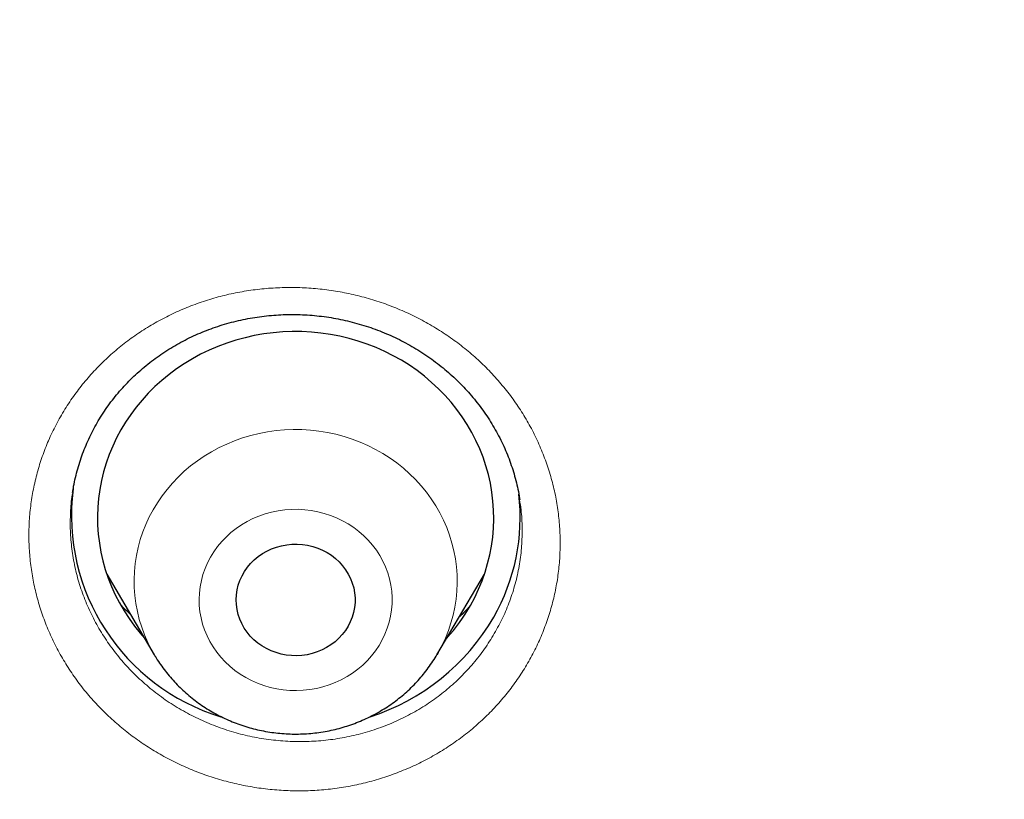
# Model space of a CAD drawing. Header units: millimetres. Extents: x 8 to 436, y 12 to 764.
# Tile 505 of 656: x 195.96 to 203.41, y 724.99 to 730.9. Entities that reach past the tile are written whole.
import ezdxf

# ---------------------------------------------------------------- set-up
doc = ezdxf.new("R2010")
doc.units = ezdxf.units.MM

msp = doc.modelspace()

# ---------------------------------------------------------------- linework, layer by layer
at = {"color": 7, "linetype": 'Continuous', "lineweight": 30}
for p, q in [((196.3588, 727.3173), (196.3583, 727.3147)), ((196.6168, 726.6968), (196.9763, 726.0869)), ((199.1158, 726.0869), (199.4752, 726.6968)), ((196.9773, 726.0852), (196.9763, 726.0869)), ((199.1245, 726.1019), (199.1163, 726.0877))]:
    msp.add_line(p, q, dxfattribs=at)
at = {"color": 7, "linetype": 'Continuous', "lineweight": 30, "flags": 128}
for points in [[(199.3689, 726.4603), (199.4015, 726.5212), (199.431, 726.5834), (199.4572, 726.6469), (199.4801, 726.7115), (199.4997, 726.7771), (199.5159, 726.8435), (199.5286, 726.9106), (199.5379, 726.9781), (199.5437, 727.046), (199.546, 727.1141), (199.5448, 727.1822), (199.5401, 727.2502), (199.5319, 727.3179), (199.5202, 727.3851), (199.5051, 727.4518), (199.4866, 727.5176), (199.4647, 727.5826), (199.4395, 727.6464), (199.4111, 727.7091), (199.3794, 727.7704), (199.3447, 727.8302), (199.3069, 727.8883), (199.2662, 727.9446), (199.2226, 727.9991), (199.1763, 728.0515), (199.1273, 728.1017), (199.0758, 728.1497), (199.0219, 728.1952), (198.9657, 728.2383), (198.9074, 728.2787), (198.8471, 728.3165), (198.7849, 728.3515), (198.721, 728.3836), (198.6554, 728.4127), (198.5885, 728.4389), (198.5203, 728.462), (198.451, 728.482), (198.3808, 728.4988), (198.3097, 728.5124), (198.2381, 728.5227), (198.166, 728.5298), (198.0936, 728.5336), (198.0211, 728.5341), (197.9487, 728.5313), (197.8765, 728.5253), (197.8047, 728.5159), (197.7334, 728.5034), (197.6629, 728.4876), (197.5933, 728.4686), (197.5247, 728.4465), (197.4574, 728.4212), (197.3914, 728.393), (197.327, 728.3618), (197.2642, 728.3277), (197.2033, 728.2908), (197.1443, 728.2512), (197.0875, 728.2089), (197.0328, 728.1642), (196.9806, 728.1169), (196.9308, 728.0674), (196.8836, 728.0157), (196.8392, 727.9619), (196.7976, 727.9061), (196.7589, 727.8485), (196.7231, 727.7892), (196.6905, 727.7284), (196.6611, 727.6662), (196.6349, 727.6026), (196.6119, 727.538), (196.5924, 727.4724), (196.5762, 727.406), (196.5635, 727.339), (196.5542, 727.2714), (196.5484, 727.2035), (196.5461, 727.1354), (196.5473, 727.0673), (196.552, 726.9993), (196.5602, 726.9317), (196.5718, 726.8644), (196.5869, 726.7978), (196.6055, 726.7319), (196.6273, 726.667), (196.6525, 726.6031), (196.681, 726.5405), (196.7126, 726.4792), (196.7474, 726.4194), (196.7852, 726.3613), (196.8259, 726.3049), (196.8695, 726.2505), (196.9017, 726.2135)], [(198.4429, 726.303), (198.4226, 726.2708), (198.3993, 726.2404), (198.3733, 726.2121), (198.3448, 726.1861), (198.3138, 726.1625), (198.2808, 726.1416), (198.246, 726.1235), (198.2096, 726.1084), (198.1719, 726.0963), (198.1332, 726.0875), (198.0939, 726.0818), (198.0541, 726.0795), (198.0143, 726.0805), (197.9748, 726.0848), (197.9358, 726.0923), (197.8977, 726.1031), (197.8607, 726.117), (197.8252, 726.1339), (197.7914, 726.1537), (197.7596, 726.1762), (197.73, 726.2012), (197.703, 726.2287), (197.6786, 726.2582), (197.657, 726.2897), (197.6386, 726.3228), (197.6233, 726.3574), (197.6113, 726.3931), (197.6027, 726.4296), (197.5976, 726.4667), (197.596, 726.5041), (197.598, 726.5414), (197.6034, 726.5785), (197.6123, 726.615), (197.6246, 726.6505), (197.6402, 726.685), (197.6589, 726.718), (197.6807, 726.7493), (197.7054, 726.7786), (197.7327, 726.8058), (197.7625, 726.8307), (197.7945, 726.8529), (197.8284, 726.8725), (197.8641, 726.8891), (197.9012, 726.9027), (197.9394, 726.9131), (197.9785, 726.9204), (198.018, 726.9244), (198.0579, 726.925), (198.0976, 726.9224), (198.1369, 726.9165), (198.1755, 726.9073), (198.2131, 726.895), (198.2493, 726.8796), (198.284, 726.8612), (198.3168, 726.84), (198.3475, 726.8162), (198.3759, 726.79), (198.4016, 726.7614), (198.4246, 726.7309), (198.4446, 726.6985), (198.4615, 726.6647), (198.4752, 726.6295), (198.4855, 726.5934), (198.4923, 726.5565), (198.4957, 726.5193), (198.4955, 726.4819), (198.4918, 726.4446), (198.4846, 726.4078), (198.474, 726.3718), (198.4601, 726.3367), (198.4429, 726.303)]]:
    msp.add_lwpolyline(points, dxfattribs=at)
at = {"color": 252, "linetype": 'Continuous', "lineweight": 0, "flags": 128}
for points in [[(196.9763, 726.0869), (196.9544, 726.1257), (196.9266, 726.181), (196.902, 726.2377), (196.8807, 726.2955), (196.8626, 726.3542), (196.8479, 726.4138), (196.8366, 726.4741), (196.8287, 726.5348), (196.8242, 726.5958), (196.8233, 726.657), (196.8258, 726.7181), (196.8317, 726.7791), (196.8411, 726.8396), (196.8539, 726.8996), (196.8701, 726.9589), (196.8896, 727.0172), (196.9124, 727.0745), (196.9384, 727.1306), (196.9676, 727.1853), (196.9998, 727.2385), (197.035, 727.29), (197.073, 727.3396), (197.1138, 727.3873), (197.1572, 727.4329), (197.2032, 727.4762), (197.2515, 727.5172), (197.3021, 727.5557), (197.3549, 727.5916), (197.4095, 727.6248), (197.466, 727.6552), (197.5241, 727.6828), (197.5837, 727.7074), (197.6446, 727.7291), (197.7067, 727.7476), (197.7697, 727.763), (197.8335, 727.7752), (197.8979, 727.7843), (197.9627, 727.7901), (198.0277, 727.7926), (198.0928, 727.7919), (198.1578, 727.7879), (198.2224, 727.7807), (198.2866, 727.7703), (198.3501, 727.7567), (198.4127, 727.7399), (198.4742, 727.72), (198.5346, 727.697), (198.5936, 727.6711), (198.651, 727.6423), (198.7067, 727.6106), (198.7605, 727.5762), (198.8123, 727.5391), (198.862, 727.4995), (198.9093, 727.4575), (198.9542, 727.4132), (198.9965, 727.3667), (199.0361, 727.3181), (199.0729, 727.2677), (199.1067, 727.2154), (199.1376, 727.1616), (199.1654, 727.1062), (199.19, 727.0496), (199.2114, 726.9918), (199.2295, 726.933), (199.2442, 726.8734), (199.2555, 726.8132), (199.2634, 726.7525), (199.2678, 726.6914), (199.2688, 726.6302), (199.2663, 726.5691), (199.2604, 726.5082), (199.251, 726.4476), (199.2382, 726.3877), (199.222, 726.3284), (199.2025, 726.27), (199.1797, 726.2127), (199.1536, 726.1566), (199.1245, 726.1019)], [(197.4018, 726.8259), (197.3796, 726.7833), (197.3606, 726.7395), (197.3448, 726.6945), (197.3324, 726.6485), (197.3233, 726.6019), (197.3177, 726.5548), (197.3156, 726.5075), (197.317, 726.4601), (197.3218, 726.413), (197.3301, 726.3662), (197.3418, 726.3201), (197.3568, 726.2749), (197.3752, 726.2308), (197.3967, 726.1879), (197.4213, 726.1466), (197.4489, 726.1069), (197.4794, 726.0692), (197.5125, 726.0335), (197.5482, 726), (197.5863, 725.9689), (197.6266, 725.9404), (197.6688, 725.9145), (197.7129, 725.8915), (197.7585, 725.8713), (197.8055, 725.8542), (197.8537, 725.8401), (197.9028, 725.8292), (197.9525, 725.8216), (198.0027, 725.8171), (198.0531, 725.8159), (198.1035, 725.818), (198.1536, 725.8234), (198.2032, 725.832), (198.252, 725.8438), (198.2999, 725.8587), (198.3465, 725.8767), (198.3918, 725.8977), (198.4353, 725.9215), (198.477, 725.9481), (198.5167, 725.9774), (198.5541, 726.0092), (198.5891, 726.0433), (198.6215, 726.0796), (198.6512, 726.1179), (198.678, 726.158), (198.7017, 726.1998), (198.7224, 726.2431), (198.7398, 726.2875), (198.7539, 726.333), (198.7647, 726.3793), (198.772, 726.4262), (198.7758, 726.4734), (198.7762, 726.5208), (198.7731, 726.5681), (198.7666, 726.6151), (198.7566, 726.6615), (198.7432, 726.7072), (198.7265, 726.7519), (198.7065, 726.7955), (198.6834, 726.8376), (198.6573, 726.8781), (198.6282, 726.9168), (198.5964, 726.9536), (198.562, 726.9882), (198.5251, 727.0205), (198.4859, 727.0503), (198.4446, 727.0775), (198.4014, 727.102), (198.3566, 727.1236), (198.3102, 727.1423), (198.2626, 727.1579), (198.2139, 727.1703), (198.1645, 727.1796), (198.1145, 727.1857), (198.0642, 727.1885), (198.0137, 727.188), (197.9635, 727.1843), (197.9136, 727.1773), (197.8643, 727.1671), (197.816, 727.1538), (197.7687, 727.1373), (197.7227, 727.1178), (197.6783, 727.0954), (197.6356, 727.0701), (197.5949, 727.0422), (197.5564, 727.0116), (197.5201, 726.9787), (197.4864, 726.9435), (197.4554, 726.9061), (197.4271, 726.8669), (197.4018, 726.8259)], [(196.9858, 726.0711), (196.9853, 726.0718), (196.9773, 726.0852)]]:
    msp.add_lwpolyline(points, dxfattribs=at)
at = {"color": 7, "linetype": 'Continuous', "lineweight": 30}
for centre, radius, start, end in [((197.9415, 727.1423), 1.5922, 172.77583, 253.15714), ((198.2295, 727.1254), 1.5163, 330.19617, 6.74003), ((198.1444, 727.158), 1.4093, 317.91831, 330.32724), ((198.0953, 727.2133), 1.6765, 287.87508, 329.86834)]:
    msp.add_arc(centre, radius, start, end, dxfattribs=at)
for points, knots in [([(279.178, 721.4421), (279.1775, 721.4508), (279.1765, 721.4682), (279.1747, 721.5004), (279.1724, 721.539), (279.1698, 721.5832), (279.167, 721.6304), (279.1632, 721.693), (279.1582, 721.7727), (279.1528, 721.8566), (279.1477, 721.9332), (279.1433, 721.9977), (279.1389, 722.0596), (279.135, 722.1155), (279.1314, 722.1644), (279.1283, 722.2063), (279.1257, 722.2412), (279.1236, 722.2695), (279.1217, 722.2943), (279.1199, 722.3189), (279.1177, 722.3463), (279.1148, 722.3838), (279.111, 722.4328), (279.106, 722.4949), (279.0983, 722.5893), (279.0876, 722.7159), (279.0737, 722.8744), (279.0585, 723.04), (279.0419, 723.2127), (279.0239, 723.3922), (278.9997, 723.6241), (278.969, 723.9018), (278.9314, 724.219), (278.9026, 724.4477), (278.884, 724.59), (278.8764, 724.6475), (278.8697, 724.6977), (278.864, 724.7402), (278.8593, 724.7751), (278.8556, 724.8021), (278.8528, 724.8224), (278.8504, 724.8405), (278.8475, 724.8612), (278.8438, 724.8879), (278.8387, 724.9247), (278.832, 724.9726), (278.8238, 725.0307), (278.8149, 725.0933), (278.8056, 725.1578), (278.7929, 725.2452), (278.7763, 725.3567), (278.7542, 725.5026), (278.7294, 725.6627), (278.7015, 725.8377), (278.6681, 726.0418), (278.6284, 726.2762), (278.5818, 726.542), (278.5316, 726.8176), (278.4776, 727.1028), (278.4325, 727.333), (278.3977, 727.5053), (278.3749, 727.6172), (278.3515, 727.7303), (278.328, 727.8423), (278.3052, 727.9497), (278.2842, 728.0471), (278.2654, 728.1336), (278.2487, 728.2095), (278.2338, 728.2768), (278.2208, 728.3355), (278.2102, 728.3825), (278.202, 728.419), (278.1958, 728.4462), (278.1908, 728.4686), (278.1868, 728.4861), (278.1836, 728.5002), (278.1802, 728.5149), (278.1758, 728.5344), (278.1697, 728.5609), (278.1622, 728.5935), (278.1536, 728.631), (278.1411, 728.6849), (278.1241, 728.7576), (278.102, 728.8519), (278.0768, 728.9578), (278.0485, 729.0752), (278.0156, 729.2098), (277.9785, 729.3598), (277.9381, 729.5202), (277.8972, 729.6803), (277.8564, 729.8371), (277.8159, 729.9905), (277.7757, 730.1407), (277.7358, 730.2875), (277.6863, 730.4669), (277.6275, 730.6766), (277.5593, 730.9141), (277.4927, 731.1411), (277.428, 731.3577), (277.3651, 731.5638), (277.3045, 731.7594), (277.2462, 731.9444), (277.1893, 732.122), (277.1341, 732.2919), (277.0809, 732.4535), (277.0401, 732.5757), (277.0111, 732.6619), (276.993, 732.7156), (276.9754, 732.7674), (276.9587, 732.8164), (276.9436, 732.8606), (276.9307, 732.898), (276.9205, 732.9276), (276.9119, 732.9526), (276.9032, 732.9777), (276.8927, 733.0082), (276.8796, 733.0459), (276.8628, 733.0941), (276.8427, 733.1513), (276.8201, 733.2158), (276.7965, 733.2825), (276.7609, 733.3828), (276.7119, 733.5191), (276.6483, 733.6941), (276.5804, 733.8785), (276.5079, 734.0722), (276.4309, 734.2753), (276.3489, 734.4878), (276.2618, 734.7102), (276.1689, 734.9432), (276.0701, 735.1869), (275.9651, 735.4413), (275.8537, 735.7062), (275.7356, 735.9815), (275.6107, 736.2672), (275.501, 736.5129), (275.4089, 736.7162), (275.3373, 736.8726), (275.2666, 737.0253), (275.199, 737.1698), (275.1357, 737.304), (275.0787, 737.4235), (275.028, 737.5293), (274.9832, 737.6221), (274.947, 737.6967), (274.9186, 737.755), (274.8976, 737.798), (274.8789, 737.836), (274.8636, 737.8672), (274.8519, 737.8908), (274.8437, 737.9075), (274.8372, 737.9207), (274.8307, 737.9339), (274.8213, 737.9529), (274.8083, 737.9791), (274.7913, 738.0134), (274.7703, 738.0556), (274.7452, 738.106), (274.7157, 738.1648), (274.6823, 738.2313), (274.6451, 738.305), (274.558, 738.4767), (274.4212, 738.7425), (274.2515, 739.0648), (274.0982, 739.3506), (273.962, 739.6005), (273.8248, 739.8484), (273.6856, 740.0961), (273.5306, 740.3677), (273.357, 740.6668), (273.1626, 740.9952), (272.959, 741.3323), (272.7548, 741.6636), (272.5507, 741.9883), (272.3897, 742.2397), (272.2668, 742.4292), (272.1861, 742.5527), (272.1082, 742.671), (272.0328, 742.7847), (271.9604, 742.8934), (271.8911, 742.9965), (271.8272, 743.0911), (271.7688, 743.1773), (271.7157, 743.255), (271.669, 743.3233), (271.6283, 743.3824), (271.5936, 743.4328), (271.5641, 743.4754), (271.5403, 743.5098), (271.5214, 743.537), (271.5038, 743.5624), (271.4833, 743.5917), (271.4572, 743.6292), (271.4254, 743.6747), (271.388, 743.7281), (271.3451, 743.789), (271.2967, 743.8575), (271.2426, 743.9337), (271.1824, 744.0183), (271.1158, 744.1112), (271.0428, 744.2126), (270.9646, 744.3204), (270.8832, 744.4321), (270.7189, 744.6558), (270.4816, 744.9739), (270.1673, 745.3849), (269.8501, 745.7904), (269.5172, 746.2059), (269.1682, 746.6309), (268.8609, 746.9958), (268.6004, 747.2991), (268.3917, 747.5386), (268.1876, 747.7696), (267.9884, 747.992), (267.7944, 748.2059), (267.6056, 748.4113), (267.4223, 748.6085), (267.2789, 748.7609), (267.1742, 748.8713), (267.1068, 748.942), (267.0403, 749.0116), (266.9759, 749.0786), (266.9156, 749.1411), (266.8615, 749.197), (266.8145, 749.2454), (266.7752, 749.2857), (266.7433, 749.3184), (266.7186, 749.3436), (266.6999, 749.3627), (266.6837, 749.3793), (266.6659, 749.3974), (266.6378, 749.426), (266.5981, 749.4664), (266.546, 749.5191), (266.4844, 749.5813), (266.4129, 749.6532), (266.3309, 749.7352), (266.2398, 749.8258), (266.1396, 749.925), (266.0368, 750.026), (265.9324, 750.1279), (265.8273, 750.2299), (265.7156, 750.3376), (265.5971, 750.4509), (265.4722, 750.5696), (265.2836, 750.7474), (265.0338, 750.9798), (264.7075, 751.2776), (264.3661, 751.5832), (264.0097, 751.8955), (263.6567, 752.1987), (263.3072, 752.4928), (262.9613, 752.778), (262.6195, 753.0545), (262.2816, 753.3227), (261.9705, 753.5649), (261.6857, 753.7831), (261.4265, 753.9788), (261.1689, 754.1705), (260.9128, 754.3584), (260.6584, 754.5425), (260.4057, 754.7228), (260.1549, 754.8993), (259.9491, 755.0422), (259.7909, 755.1509), (259.6828, 755.2247), (259.5838, 755.292), (259.4939, 755.3527), (259.4262, 755.3982), (259.3781, 755.4305), (259.3473, 755.4511), (259.3183, 755.4704), (259.2922, 755.4879), (259.2709, 755.5021), (259.2561, 755.5119), (259.2467, 755.5182), (259.2397, 755.5229), (259.2274, 755.531), (259.2064, 755.5449), (259.1745, 755.5661), (259.1342, 755.5928), (259.0854, 755.625), (259.0282, 755.6627), (258.9624, 755.7058), (258.8881, 755.7544), (258.8052, 755.8084), (258.7136, 755.8676), (258.6136, 755.9321), (258.5068, 756.0005), (258.3954, 756.0715), (258.2816, 756.1435), (258.1329, 756.237), (257.9476, 756.3524), (257.7241, 756.4901), (257.475, 756.6416), (257.1988, 756.8071), (256.8943, 756.9866), (256.5795, 757.1691), (256.2542, 757.3543), (255.9185, 757.542), (255.572, 757.732), (255.2251, 757.9185), (254.8783, 758.1013), (254.5321, 758.2803), (254.1767, 758.4605), (253.8119, 758.6416), (253.4376, 758.8234), (253.0726, 758.9968), (252.7178, 759.1618), (252.3757, 759.3177), (252.0324, 759.4709), (251.6924, 759.6195), (251.3584, 759.7624), (251.0306, 759.8998), (250.6987, 760.0361), (250.3632, 760.171), (250.0247, 760.3041), (249.694, 760.4313), (249.3714, 760.5527), (249.0414, 760.6743), (248.705, 760.7954), (248.3631, 760.9156), (248.0325, 761.0291), (247.7132, 761.1363), (247.407, 761.2367), (247.1139, 761.3308), (246.834, 761.4188), (246.5653, 761.5015), (246.324, 761.5743), (246.109, 761.6381), (245.9187, 761.6936), (245.7349, 761.7465), (245.5534, 761.798), (245.3503, 761.8549), (245.1209, 761.9179), (244.8639, 761.987), (244.5851, 762.0604), (244.2834, 762.1379), (243.958, 762.2192), (243.6206, 762.3011), (243.2712, 762.3832), (242.9098, 762.4654), (242.5437, 762.5457), (242.1734, 762.6241), (241.7994, 762.7003), (241.4145, 762.7756), (241.0188, 762.8498), (240.625, 762.9203), (240.2337, 762.9872), (239.8458, 763.0504), (239.4513, 763.1115), (239.0534, 763.1698), (238.6552, 763.2249), (238.2576, 763.2768), (237.7508, 763.3387), (237.1351, 763.4069), (236.411, 763.4765), (235.6723, 763.5368), (234.9192, 763.5868), (234.152, 763.626), (233.3883, 763.6532), (232.6282, 763.6687), (231.933, 763.6722), (231.3023, 763.6669), (230.7357, 763.6557), (230.1715, 763.6381), (229.6102, 763.6142), (229.0541, 763.5843), (228.5159, 763.5494), (227.9972, 763.5102), (227.4978, 763.4674), (227.0073, 763.4205), (226.5257, 763.3697), (226.0351, 763.3131), (225.5365, 763.2507), (225.0305, 763.182), (224.5357, 763.1098), (224.052, 763.0343), (223.5794, 762.9559), (223.118, 762.8748), (222.6677, 762.7914), (222.2078, 762.7019), (221.7345, 762.6052), (221.2431, 762.4997), (220.7494, 762.3884), (220.2524, 762.271), (219.7523, 762.1475), (219.2491, 762.0177), (218.7823, 761.8919), (218.3521, 761.7717), (217.9588, 761.6583), (217.5636, 761.5408), (217.193, 761.4272), (216.8448, 761.3176), (216.5173, 761.212), (216.1822, 761.1013), (215.8333, 760.9833), (215.4706, 760.8574), (215.0939, 760.7233), (214.7091, 760.5826), (214.3164, 760.4353), (213.9159, 760.2811), (213.5079, 760.1197), (213.104, 759.9556), (212.7044, 759.7891), (212.3088, 759.6201), (211.9055, 759.4436), (211.4948, 759.2593), (211.0767, 759.0669), (210.6515, 758.8662), (210.2193, 758.6571), (209.7803, 758.4392), (209.3347, 758.2123), (208.8828, 757.9762), (208.4246, 757.7306), (208.0492, 757.524), (207.7573, 757.3604), (207.5502, 757.243), (207.3421, 757.1237), (207.1359, 757.004), (206.9347, 756.8859), (206.7452, 756.7735), (206.5678, 756.6671), (206.4021, 756.5669), (206.2442, 756.4705), (206.0941, 756.3781), (205.9451, 756.2857), (205.798, 756.1936), (205.6535, 756.1025), (205.5192, 756.0171), (205.3949, 755.9376), (205.2813, 755.8644), (205.178, 755.7975), (205.0851, 755.7369), (205.0016, 755.6822), (204.9317, 755.6363), (204.874, 755.5982), (204.8268, 755.567), (204.7838, 755.5385), (204.7436, 755.5117), (204.7053, 755.4862), (204.665, 755.4593), (204.6198, 755.4291), (204.5669, 755.3936), (204.5072, 755.3534), (204.4345, 755.3044), (204.3481, 755.2458), (204.2468, 755.1767), (204.1364, 755.101), (204.0168, 755.0185), (203.889, 754.9297), (203.7532, 754.8346), (203.6095, 754.7333), (203.4573, 754.6251), (203.2955, 754.5091), (203.1251, 754.3858), (202.95, 754.2579), (202.7753, 754.1289), (202.6037, 754.0012), (202.4355, 753.8747), (202.2706, 753.7496), (202.0683, 753.5946), (201.8309, 753.4106), (201.5613, 753.1983), (201.3018, 752.9909), (201.0522, 752.7886), (200.8138, 752.5926), (200.5863, 752.4031), (200.3694, 752.2202), (200.1616, 752.0427), (199.9615, 751.8699), (199.7691, 751.7017), (199.5845, 751.5385), (199.4087, 751.3816), (199.2407, 751.23), (199.079, 751.0827), (198.9224, 750.9387), (198.7501, 750.7787), (198.5636, 750.6037), (198.3648, 750.4148), (198.175, 750.2323), (197.9942, 750.0565), (197.8526, 749.9173), (197.7474, 749.8131), (197.6762, 749.7423), (197.6066, 749.6728), (197.5396, 749.6055), (197.4811, 749.5466), (197.4322, 749.4971), (197.3931, 749.4574), (197.359, 749.4228), (197.3297, 749.3929), (197.305, 749.3678), (197.2827, 749.345), (197.2593, 749.321), (197.2312, 749.2923), (197.1974, 749.2576), (197.1579, 749.217), (197.1126, 749.1702), (197.0616, 749.1175), (196.9992, 749.0527), (196.9245, 748.9748), (196.8364, 748.8824), (196.7395, 748.7803), (196.6339, 748.6682), (196.4999, 748.525), (196.3411, 748.3536), (196.1618, 748.1577), (195.9855, 747.963), (195.8131, 747.7703), (195.6443, 747.5795), (195.451, 747.3584), (195.2349, 747.1078), (194.998, 746.8285), (194.7691, 746.5543), (194.5482, 746.2853), (194.3363, 746.0233), (194.1332, 745.7683), (193.9385, 745.5203), (193.7509, 745.2779), (193.5896, 745.0666), (193.4539, 744.8867), (193.3436, 744.7393), (193.2399, 744.5995), (193.1431, 744.468), (193.0532, 744.3449), (192.9713, 744.2321), (192.8973, 744.1295), (192.8307, 744.0366), (192.7699, 743.9514), (192.7149, 743.8738), (192.6636, 743.8014), (192.6167, 743.7348), (192.5747, 743.6748), (192.5397, 743.6248), (192.5145, 743.5887), (192.4969, 743.5633), (192.4833, 743.5438), (192.4667, 743.5198), (192.4449, 743.4885), (192.4173, 743.4485), (192.3858, 743.4029), (192.351, 743.3523), (192.3136, 743.2979), (192.2734, 743.2392), (192.232, 743.1783), (192.1903, 743.117), (192.1486, 743.0553), (192.0434, 742.8993), (191.8638, 742.6297), (191.611, 742.242), (191.4016, 741.9128), (191.2433, 741.6597), (191.1344, 741.4838), (191.0214, 741.2994), (190.9037, 741.105), (190.7812, 740.9003), (190.6542, 740.6853), (190.5234, 740.4609), (190.389, 740.2272), (190.2615, 740.0022), (190.1413, 739.7873), (190.0288, 739.5836), (189.9145, 739.3739), (189.7986, 739.1585), (189.698, 738.9688), (189.6147, 738.8102), (189.5508, 738.6873), (189.492, 738.5737), (189.4384, 738.4692), (189.3899, 738.374), (189.3463, 738.288), (189.3076, 738.2113), (189.2747, 738.1458), (189.2473, 738.0908), (189.2248, 738.0458), (189.2062, 738.0084), (189.1912, 737.9782), (189.1782, 737.9518), (189.165, 737.9251), (189.149, 737.8927), (189.1291, 737.8524), (189.1049, 737.8029), (189.0762, 737.7443), (189.0433, 737.6767), (189.0063, 737.6005), (188.9656, 737.516), (188.9225, 737.426), (188.8783, 737.3332), (188.7977, 737.1631), (188.6837, 736.9189), (188.5526, 736.6319), (188.4403, 736.3816), (188.3446, 736.1652), (188.2495, 735.9467), (188.1525, 735.7204), (188.052, 735.4821), (187.9482, 735.2316), (187.8413, 734.9687), (187.7314, 734.6933), (187.619, 734.4055), (187.5295, 734.1714), (187.4632, 733.9951), (187.4211, 733.8822), (187.3806, 733.7727), (187.3426, 733.6692), (187.3074, 733.5725), (187.2733, 733.4779), (187.2405, 733.3865), (187.2093, 733.299), (187.1818, 733.2211), (187.1582, 733.1542), (187.1385, 733.0977), (187.1223, 733.0514), (187.1091, 733.0132), (187.0987, 732.9832), (187.09, 732.958), (187.0813, 732.933), (187.0705, 732.9016), (187.0566, 732.8611), (187.0391, 732.8099), (187.0182, 732.7484), (186.9939, 732.6768), (186.9682, 732.6003), (186.9413, 732.52), (186.9137, 732.4369), (186.8839, 732.3467), (186.8521, 732.2493), (186.8186, 732.1462), (186.769, 731.992), (186.7052, 731.7906), (186.6202, 731.5165), (186.5305, 731.2202), (186.4373, 730.903), (186.3491, 730.5942), (186.2657, 730.2939), (186.1866, 730.0009), (186.1061, 729.6944), (186.0247, 729.3741), (185.9623, 729.1203), (185.9218, 728.9519), (185.9017, 728.8673), (185.8828, 728.7873), (185.8659, 728.715), (185.8514, 728.6526), (185.8397, 728.6019), (185.8306, 728.5621), (185.8236, 728.5316), (185.8175, 728.5048), (185.8114, 728.4782), (185.8049, 728.4493), (185.7978, 728.418), (185.7878, 728.3738), (185.7747, 728.315), (185.758, 728.2401), (185.7382, 728.1502), (185.7151, 728.0441), (185.6885, 727.9202), (185.6599, 727.785), (185.6294, 727.6382), (185.5971, 727.48), (185.5631, 727.3104), (185.5288, 727.1348), (185.4942, 726.954), (185.4595, 726.7684), (185.4239, 726.5732), (185.3877, 726.3684), (185.3508, 726.154), (185.314, 725.9335), (185.2776, 725.7073), (185.2491, 725.5246), (185.2281, 725.3857), (185.2147, 725.2963), (185.2024, 725.2128), (185.1907, 725.1324), (185.1798, 725.0563), (185.1699, 724.9859), (185.1616, 724.9272), (185.1549, 724.879), (185.1496, 724.8399), (185.1451, 724.8071), (185.1401, 724.7709), (185.1339, 724.7246), (185.1257, 724.6635), (185.116, 724.5902), (185.1049, 724.5048), (185.0924, 724.4074), (185.0788, 724.299), (185.0646, 724.1833), (185.0475, 724.0405), (185.0279, 723.8723), (185.003, 723.6487), (184.9757, 723.3911), (184.9468, 723.0982), (184.9257, 722.8687), (184.9118, 722.7085), (184.9046, 722.6236), (184.8984, 722.5494), (184.8933, 722.4858), (184.889, 722.433), (184.8857, 722.3908), (184.8835, 722.362), (184.8821, 722.3438), (184.8811, 722.331), (184.8798, 722.3149), (184.8781, 722.292), (184.8758, 722.2616), (184.873, 722.2238), (184.8677, 722.1527), (184.8601, 722.0476), (184.8522, 721.9322), (184.8458, 721.8345), (184.8409, 721.7582), (184.8362, 721.6838), (184.832, 721.6139), (184.8282, 721.5507), (184.825, 721.4941), (184.823, 721.4587), (184.822, 721.4421)], [0, 0, 0, 0, 0.000191, 0.000381, 0.000677, 0.000995, 0.001342, 0.001718, 0.00237, 0.003096, 0.003563, 0.004054, 0.004515, 0.004925, 0.005284, 0.005591, 0.005847, 0.006052, 0.006215, 0.006394, 0.006595, 0.00682, 0.00722, 0.007678, 0.008192, 0.009307, 0.010475, 0.011696, 0.012969, 0.014295, 0.015667, 0.018103, 0.020449, 0.022705, 0.023183, 0.023611, 0.023983, 0.024298, 0.024557, 0.02476, 0.024899, 0.02501, 0.025162, 0.02536, 0.025604, 0.025981, 0.026429, 0.026899, 0.027378, 0.027866, 0.02885, 0.029868, 0.031124, 0.032428, 0.033781, 0.035692, 0.037679, 0.03974, 0.041876, 0.044087, 0.044917, 0.045756, 0.046606, 0.047465, 0.048283, 0.049028, 0.049664, 0.050235, 0.050742, 0.051184, 0.051562, 0.051804, 0.05201, 0.052178, 0.05231, 0.052405, 0.052498, 0.052644, 0.052845, 0.053099, 0.053382, 0.053694, 0.054319, 0.055032, 0.055832, 0.056721, 0.057698, 0.058892, 0.060132, 0.061348, 0.06254, 0.063707, 0.06485, 0.065968, 0.067063, 0.068956, 0.070772, 0.07251, 0.074171, 0.075755, 0.077259, 0.078684, 0.080027, 0.081368, 0.082617, 0.083775, 0.084205, 0.084621, 0.085022, 0.085409, 0.08576, 0.086051, 0.086281, 0.086451, 0.086631, 0.086868, 0.087161, 0.087511, 0.087991, 0.088496, 0.089015, 0.089548, 0.090839, 0.092205, 0.093647, 0.095164, 0.096757, 0.098425, 0.100175, 0.102013, 0.10394, 0.105956, 0.108061, 0.110255, 0.112538, 0.114909, 0.116161, 0.117436, 0.118684, 0.119851, 0.120936, 0.121939, 0.122755, 0.123508, 0.124198, 0.124575, 0.12493, 0.125247, 0.125503, 0.125692, 0.125825, 0.12591, 0.126014, 0.126149, 0.126375, 0.126654, 0.126989, 0.127407, 0.127888, 0.128432, 0.129038, 0.129696, 0.132651, 0.135588, 0.137673, 0.13975, 0.141817, 0.143875, 0.145964, 0.148655, 0.151434, 0.154301, 0.157256, 0.159929, 0.162671, 0.163766, 0.164856, 0.165886, 0.166854, 0.167829, 0.168731, 0.16956, 0.170317, 0.171, 0.17161, 0.172119, 0.172562, 0.172941, 0.173248, 0.173473, 0.173662, 0.173921, 0.174252, 0.174655, 0.175131, 0.17567, 0.176278, 0.176956, 0.177704, 0.178537, 0.179443, 0.180421, 0.181434, 0.182449, 0.186456, 0.190059, 0.193687, 0.197633, 0.201607, 0.20561, 0.207968, 0.210263, 0.212486, 0.214638, 0.216719, 0.218728, 0.220667, 0.222534, 0.223248, 0.223952, 0.224644, 0.225325, 0.225959, 0.226518, 0.227003, 0.227413, 0.227734, 0.227988, 0.228175, 0.228311, 0.228488, 0.228721, 0.229176, 0.229709, 0.230321, 0.231064, 0.231897, 0.23282, 0.233834, 0.234938, 0.235926, 0.236978, 0.238092, 0.239269, 0.240508, 0.241803, 0.244849, 0.247848, 0.251304, 0.254697, 0.258026, 0.261293, 0.264498, 0.267639, 0.270717, 0.273737, 0.276079, 0.278395, 0.280684, 0.282947, 0.285184, 0.287394, 0.289578, 0.291731, 0.292742, 0.293673, 0.294524, 0.295295, 0.295987, 0.296265, 0.296529, 0.296777, 0.297009, 0.297198, 0.297323, 0.297388, 0.297439, 0.297503, 0.297703, 0.297975, 0.298319, 0.298734, 0.299221, 0.299781, 0.300411, 0.301114, 0.301889, 0.302735, 0.30365, 0.304592, 0.305548, 0.306518, 0.308333, 0.310196, 0.312105, 0.314538, 0.317044, 0.319622, 0.322273, 0.324996, 0.327793, 0.330661, 0.333355, 0.336109, 0.338925, 0.341801, 0.344739, 0.347737, 0.350356, 0.353019, 0.355689, 0.358305, 0.360864, 0.363367, 0.365814, 0.368441, 0.371, 0.373491, 0.375915, 0.378271, 0.380907, 0.383452, 0.385907, 0.388272, 0.390547, 0.392693, 0.394752, 0.396724, 0.398609, 0.400054, 0.401443, 0.402777, 0.404078, 0.405411, 0.407213, 0.409078, 0.411006, 0.413274, 0.415623, 0.418054, 0.420567, 0.423161, 0.425837, 0.428435, 0.431105, 0.433848, 0.436663, 0.439551, 0.44224, 0.444988, 0.447794, 0.450609, 0.453417, 0.456219, 0.459013, 0.464116, 0.469195, 0.47425, 0.479638, 0.484999, 0.490332, 0.495638, 0.500915, 0.504886, 0.508841, 0.51278, 0.516704, 0.520603, 0.52444, 0.527998, 0.531497, 0.534937, 0.538319, 0.541643, 0.545283, 0.54885, 0.552344, 0.555766, 0.559114, 0.562389, 0.565592, 0.568721, 0.572219, 0.575729, 0.579271, 0.582845, 0.586452, 0.590091, 0.593762, 0.596611, 0.599479, 0.602366, 0.60528, 0.607631, 0.610045, 0.612522, 0.615062, 0.617802, 0.620612, 0.623492, 0.626441, 0.629461, 0.63255, 0.635709, 0.63867, 0.641702, 0.644806, 0.647981, 0.651228, 0.654547, 0.657937, 0.661399, 0.664933, 0.668539, 0.672216, 0.675965, 0.677637, 0.679323, 0.681023, 0.682733, 0.684393, 0.685983, 0.687418, 0.688792, 0.690104, 0.691354, 0.692542, 0.693837, 0.69505, 0.69618, 0.697228, 0.698193, 0.699061, 0.699849, 0.700558, 0.701188, 0.701634, 0.702031, 0.702395, 0.702734, 0.70306, 0.703378, 0.703765, 0.704221, 0.704735, 0.7053, 0.706091, 0.706963, 0.707915, 0.708949, 0.710063, 0.711236, 0.712488, 0.713817, 0.715224, 0.716741, 0.71831, 0.719859, 0.721384, 0.722884, 0.72436, 0.725812, 0.728339, 0.730788, 0.733161, 0.735456, 0.737675, 0.739779, 0.741808, 0.743763, 0.745644, 0.747486, 0.749251, 0.750939, 0.752551, 0.754116, 0.755642, 0.757128, 0.759176, 0.761145, 0.763034, 0.764845, 0.766577, 0.767315, 0.768037, 0.768743, 0.769434, 0.770083, 0.770535, 0.770935, 0.771285, 0.771583, 0.771839, 0.772043, 0.772273, 0.772561, 0.772909, 0.773317, 0.773785, 0.774313, 0.774901, 0.775725, 0.776643, 0.777657, 0.778765, 0.779967, 0.781894, 0.783814, 0.785706, 0.787571, 0.789408, 0.791217, 0.793926, 0.796571, 0.79915, 0.801666, 0.804116, 0.806459, 0.80874, 0.810958, 0.813114, 0.814516, 0.815854, 0.817115, 0.818299, 0.819404, 0.820432, 0.821329, 0.822158, 0.822917, 0.823607, 0.824228, 0.824849, 0.82538, 0.825823, 0.826177, 0.826339, 0.826495, 0.826696, 0.826973, 0.827326, 0.827754, 0.82818, 0.828663, 0.829192, 0.829729, 0.830267, 0.830807, 0.83135, 0.834367, 0.837866, 0.841441, 0.842878, 0.844381, 0.845955, 0.847599, 0.849345, 0.851164, 0.853056, 0.855021, 0.857059, 0.858711, 0.860408, 0.86215, 0.863938, 0.865764, 0.866852, 0.867862, 0.868797, 0.869654, 0.870435, 0.871139, 0.871767, 0.872318, 0.872747, 0.873114, 0.87342, 0.873663, 0.873853, 0.874064, 0.874317, 0.874646, 0.875049, 0.875525, 0.876075, 0.876699, 0.877383, 0.878131, 0.878887, 0.879637, 0.88226, 0.884799, 0.886562, 0.888282, 0.889995, 0.891796, 0.893689, 0.895676, 0.897756, 0.899929, 0.902195, 0.904553, 0.905442, 0.90634, 0.907203, 0.908012, 0.908767, 0.909468, 0.910225, 0.910907, 0.911513, 0.912045, 0.912469, 0.91283, 0.913126, 0.913358, 0.91353, 0.913714, 0.91394, 0.914259, 0.914657, 0.915134, 0.915689, 0.916323, 0.916911, 0.917554, 0.918251, 0.919003, 0.91981, 0.92064, 0.922571, 0.924464, 0.926964, 0.929394, 0.931755, 0.934046, 0.93627, 0.938449, 0.941038, 0.943564, 0.944215, 0.944862, 0.945483, 0.946029, 0.946501, 0.946898, 0.947178, 0.947402, 0.947587, 0.947786, 0.948004, 0.948241, 0.948495, 0.949004, 0.949568, 0.950188, 0.951034, 0.951966, 0.952982, 0.954085, 0.955272, 0.956545, 0.957902, 0.95922, 0.960609, 0.962069, 0.963599, 0.9652, 0.966873, 0.968535, 0.970262, 0.970958, 0.971637, 0.972259, 0.972822, 0.973432, 0.973955, 0.974392, 0.974743, 0.975029, 0.975262, 0.975473, 0.975837, 0.97629, 0.976833, 0.977464, 0.978186, 0.978996, 0.979869, 0.980753, 0.982163, 0.983598, 0.985707, 0.987868, 0.990081, 0.990785, 0.991411, 0.991958, 0.992426, 0.992816, 0.993126, 0.993358, 0.993453, 0.993528, 0.99364, 0.993808, 0.994032, 0.994312, 0.99464, 0.995599, 0.996627, 0.997179, 0.997748, 0.998306, 0.998808, 0.999257, 0.999653, 1, 1, 1, 1]), ([(228.8203, 667.8387), (227.6178, 667.9452), (225.213, 668.1582), (221.6552, 668.8219), (218.1629, 669.7328), (214.7882, 670.9004), (211.5494, 672.3031), (208.4634, 673.9273), (205.5225, 675.7738), (202.7448, 677.8315), (200.1475, 680.0876), (197.7465, 682.5283), (195.5568, 685.1385), (193.5917, 687.902), (191.8635, 690.8019), (190.3827, 693.8203), (189.1584, 696.9386), (188.1983, 700.1375), (187.5083, 703.3974), (187.0926, 706.6981), (186.9537, 710.0192), (187.0926, 713.3404), (187.5083, 716.641), (188.1983, 719.9009), (189.1584, 723.0998), (190.3827, 726.2181), (191.8635, 729.2365), (193.5917, 732.1364), (195.5568, 734.9), (197.7465, 737.5101), (200.1475, 739.9508), (202.7448, 742.2069), (205.5225, 744.2646), (208.4634, 746.1112), (211.5494, 747.7352), (214.7615, 749.1267), (218.0799, 750.2771), (221.4842, 751.1793), (224.9532, 751.8277), (228.4657, 752.2184), (232, 752.3489), (235.5343, 752.2184), (239.0468, 751.8277), (242.5158, 751.1793), (245.9201, 750.2771), (249.2385, 749.1267), (252.4506, 747.7352), (255.5366, 746.1112), (258.4775, 744.2646), (261.2552, 742.2069), (263.8525, 739.9508), (266.2535, 737.5101), (268.4432, 734.9), (270.4083, 732.1364), (272.1365, 729.2365), (273.6173, 726.2181), (274.8416, 723.0998), (275.8017, 719.9009), (276.4917, 716.641), (276.9074, 713.3404), (277.0463, 710.0192), (276.9074, 706.6981), (276.4917, 703.3974), (275.8017, 700.1375), (274.8416, 696.9386), (273.6173, 693.8203), (272.1365, 690.8019), (270.4083, 687.902), (268.4432, 685.1385), (266.2535, 682.5283), (263.8525, 680.0876), (261.2552, 677.8315), (258.4775, 675.7738), (255.5366, 673.9273), (252.4506, 672.3031), (249.2118, 670.9004), (245.8371, 669.7328), (242.3448, 668.8219), (238.787, 668.1582), (236.3822, 667.9452), (235.1797, 667.8387)], [0, 0, 0, 0, 0.013106, 0.026212, 0.039318, 0.052424, 0.065212, 0.078, 0.090788, 0.103576, 0.116364, 0.129151, 0.141939, 0.154727, 0.167515, 0.180303, 0.193091, 0.205879, 0.218667, 0.231454, 0.244242, 0.25703, 0.269818, 0.282606, 0.295394, 0.308182, 0.32097, 0.333758, 0.346545, 0.359333, 0.372121, 0.384909, 0.397697, 0.410485, 0.423273, 0.436061, 0.448848, 0.461636, 0.474424, 0.487212, 0.5, 0.512788, 0.525576, 0.538364, 0.551152, 0.563939, 0.576727, 0.589515, 0.602303, 0.615091, 0.627879, 0.640667, 0.653455, 0.666242, 0.67903, 0.691818, 0.704606, 0.717394, 0.730182, 0.74297, 0.755758, 0.768546, 0.781333, 0.794121, 0.806909, 0.819697, 0.832485, 0.845273, 0.858061, 0.870849, 0.883636, 0.896424, 0.909212, 0.922, 0.934788, 0.947576, 0.960682, 0.973788, 0.986894, 1, 1, 1, 1]), ([(196.3579, 727.3149), (196.3604, 727.3307), (196.3663, 727.3691), (196.3793, 727.4294), (196.3963, 727.4957), (196.4164, 727.5612), (196.4395, 727.6258), (196.4655, 727.6894), (196.4944, 727.7518), (196.5262, 727.813), (196.5606, 727.8726), (196.5978, 727.9307), (196.6375, 727.9873), (196.6799, 728.0421), (196.7248, 728.0953), (196.772, 728.1466), (196.8216, 728.1959), (196.8735, 728.2431), (196.9274, 728.2882), (196.9833, 728.331), (197.0411, 728.3715), (197.1007, 728.4095), (197.162, 728.4452), (197.2249, 728.4783), (197.2893, 728.5089), (197.3552, 728.5368), (197.4223, 728.5621), (197.4907, 728.5847), (197.5601, 728.6045), (197.6302, 728.6215), (197.701, 728.6357), (197.7723, 728.647), (197.8442, 728.6554), (197.9164, 728.661), (197.9889, 728.6636), (198.0615, 728.6634), (198.1342, 728.6603), (198.2068, 728.6542), (198.2789, 728.6453), (198.3506, 728.6336), (198.4217, 728.6189), (198.4923, 728.6015), (198.5623, 728.5812), (198.6315, 728.5582), (198.6995, 728.5324), (198.7662, 728.5041), (198.8313, 728.4733), (198.8948, 728.4401), (198.9568, 728.4043), (199.0174, 728.366), (199.0765, 728.3251), (199.134, 728.2818), (199.1896, 728.2362), (199.2431, 728.1886), (199.2942, 728.1391), (199.3429, 728.088), (199.3889, 728.0353), (199.4325, 727.9807), (199.4739, 727.9243), (199.5129, 727.8659), (199.5494, 727.8059), (199.5834, 727.7444), (199.6145, 727.6817), (199.6427, 727.618), (199.6679, 727.5537), (199.69, 727.4888), (199.7092, 727.4232), (199.7252, 727.3566), (199.7364, 727.3022), (199.741, 727.27), (199.7424, 727.2604)], [0, 0, 0, 0, 0.010614, 0.025638, 0.040676, 0.055724, 0.070775, 0.085822, 0.100861, 0.115886, 0.130885, 0.145838, 0.160794, 0.175758, 0.190725, 0.205689, 0.220646, 0.235592, 0.250523, 0.26544, 0.280304, 0.295192, 0.310062, 0.324921, 0.339775, 0.354631, 0.369496, 0.384374, 0.399272, 0.414121, 0.428927, 0.443724, 0.458518, 0.473315, 0.488117, 0.502928, 0.517752, 0.532592, 0.54741, 0.562147, 0.57693, 0.591769, 0.606642, 0.62153, 0.636405, 0.651245, 0.666028, 0.680738, 0.695444, 0.710238, 0.725124, 0.740068, 0.755039, 0.769997, 0.784904, 0.799727, 0.81444, 0.829168, 0.844016, 0.858962, 0.873974, 0.889021, 0.904069, 0.919076, 0.934011, 0.948847, 0.963681, 0.978623, 0.993632, 1, 1, 1, 1]), ([(196.7946, 726.3952), (196.7925, 726.397), (196.7721, 726.4148), (196.7472, 726.4385), (196.7254, 726.4611), (196.7204, 726.4663)], [0, 0, 0, 0, 0.081953, 0.7855907, 1, 1, 1, 1]), ([(199.3636, 726.4514), (199.3506, 726.4381), (199.3259, 726.4128), (199.2996, 726.389), (199.2872, 726.3778)], [0, 0, 0, 0, 0.528484, 1, 1, 1, 1]), ([(196.9776, 726.0853), (196.982, 726.0778), (196.9964, 726.0528), (197.0237, 726.0121), (197.0594, 725.9633), (197.0977, 725.9164), (197.1384, 725.8713), (197.1814, 725.8283), (197.2267, 725.7874), (197.274, 725.7487), (197.3233, 725.7124), (197.3745, 725.6784), (197.4274, 725.6471), (197.4819, 725.6183), (197.5379, 725.5922), (197.5951, 725.5688), (197.6536, 725.5483), (197.7131, 725.5306), (197.7734, 725.5159), (197.8345, 725.5041), (197.8961, 725.4952), (197.9581, 725.4894), (198.0204, 725.4867), (198.0828, 725.4869), (198.1451, 725.4903), (198.2071, 725.4966), (198.2687, 725.506), (198.3298, 725.5184), (198.3902, 725.5337), (198.4496, 725.552), (198.5081, 725.5731), (198.5653, 725.5971), (198.6213, 725.6239), (198.6757, 725.6533), (198.7285, 725.6854), (198.7796, 725.72), (198.8287, 725.7571), (198.8759, 725.7965), (198.9209, 725.8381), (198.9636, 725.8819), (199.004, 725.9277), (199.0419, 725.9754), (199.077, 726.0249), (199.1017, 726.0625), (199.1138, 726.084), (199.116, 726.0879)], [0, 0, 0, 0, 0.010298, 0.034026, 0.057778, 0.081556, 0.105359, 0.12919, 0.153048, 0.176932, 0.200844, 0.224783, 0.248746, 0.272735, 0.296747, 0.320781, 0.344835, 0.368908, 0.392998, 0.417104, 0.441223, 0.465353, 0.489493, 0.51364, 0.537792, 0.561947, 0.586103, 0.610257, 0.634406, 0.65855, 0.682685, 0.706809, 0.73092, 0.755016, 0.779095, 0.803154, 0.827192, 0.851207, 0.875197, 0.899162, 0.923099, 0.947008, 0.970889, 0.994741, 1, 1, 1, 1])]:
    msp.add_open_spline(points, degree=3, knots=knots, dxfattribs=at)
at = {"color": 252, "linetype": 'Continuous', "lineweight": 0}
for points, knots in [([(184.8384, 721.4613), (184.844, 721.6502), (184.8785, 722.8073), (185.1388, 724.9228), (185.6287, 727.7916), (186.3349, 730.6227), (187.232, 733.4047), (188.322, 736.1255), (189.5987, 738.7735), (191.0571, 741.3373), (192.6908, 743.8061), (194.4928, 746.1691), (196.4554, 748.4164), (198.5703, 750.5382), (200.8283, 752.5255), (203.2197, 754.3698), (205.7344, 756.0631), (208.3616, 757.5983), (211.09, 758.9687), (213.908, 760.1685), (216.8034, 761.1925), (219.7639, 762.0364), (222.7768, 762.6965), (225.8291, 763.1701), (228.908, 763.455), (232, 763.5502), (235.092, 763.455), (238.1709, 763.1701), (241.2232, 762.6965), (244.2361, 762.0364), (247.1966, 761.1925), (250.092, 760.1685), (252.91, 758.9687), (255.6384, 757.5983), (258.2656, 756.0631), (260.7803, 754.3698), (263.1717, 752.5255), (265.4297, 750.5382), (267.5446, 748.4164), (269.5072, 746.1691), (271.3092, 743.8061), (272.9429, 741.3373), (274.4013, 738.7735), (275.678, 736.1255), (276.768, 733.4047), (277.6651, 730.6227), (278.3713, 727.7916), (278.8612, 724.9228), (279.1215, 722.8073), (279.156, 721.6502), (279.1616, 721.4613)], [0, 0, 0, 0, 0.004208, 0.025764, 0.04732, 0.068876, 0.090432, 0.111989, 0.133545, 0.155101, 0.176657, 0.198213, 0.21977, 0.241326, 0.262882, 0.284438, 0.305994, 0.327551, 0.349107, 0.370663, 0.392219, 0.413775, 0.435331, 0.456888, 0.478444, 0.5, 0.521556, 0.543112, 0.564669, 0.586225, 0.607781, 0.629337, 0.650893, 0.67245, 0.694006, 0.715562, 0.737118, 0.758674, 0.78023, 0.801787, 0.823343, 0.844899, 0.866455, 0.888011, 0.909568, 0.931124, 0.95268, 0.974236, 0.995792, 1, 1, 1, 1]), ([(184.5066, 710.8083), (184.5203, 711.5854), (184.5488, 713.1972), (184.7774, 715.6359), (185.1474, 718.1162), (185.6682, 720.573), (186.3338, 722.9986), (187.1434, 725.3852), (188.094, 727.7255), (189.1828, 730.012), (190.4063, 732.2375), (191.7607, 734.395), (193.2417, 736.4778), (194.8446, 738.4793), (196.5645, 740.3932), (198.3958, 742.2134), (200.3329, 743.9343), (202.3696, 745.5504), (204.4995, 747.0567), (206.716, 748.4484), (209.012, 749.7211), (211.3803, 750.8708), (213.8135, 751.8939), (216.304, 752.7873), (218.8438, 753.548), (221.425, 754.1736), (224.0395, 754.6623), (226.6791, 755.0125), (229.3353, 755.223), (232, 755.2933), (234.6647, 755.223), (237.3209, 755.0125), (239.9605, 754.6623), (242.575, 754.1736), (245.1562, 753.548), (247.696, 752.7873), (250.1865, 751.8939), (252.6197, 750.8708), (254.988, 749.7211), (257.284, 748.4484), (259.5005, 747.0567), (261.6304, 745.5504), (263.6671, 743.9343), (265.6042, 742.2134), (267.4355, 740.3932), (269.1554, 738.4793), (270.7583, 736.4778), (272.2393, 734.395), (273.5937, 732.2375), (274.8172, 730.012), (275.906, 727.7255), (276.8566, 725.3852), (277.6662, 722.9986), (278.3318, 720.573), (278.8526, 718.1162), (279.2226, 715.6359), (279.4512, 713.1973), (279.4797, 711.5858), (279.4934, 710.8088)], [0, 0, 0, 0, 0.016668, 0.034569, 0.05247, 0.070372, 0.088273, 0.106174, 0.124075, 0.141977, 0.159878, 0.177779, 0.19568, 0.213582, 0.231483, 0.249384, 0.267286, 0.285187, 0.303088, 0.320989, 0.338891, 0.356792, 0.374693, 0.392594, 0.410496, 0.428397, 0.446298, 0.464199, 0.482101, 0.500002, 0.517903, 0.535804, 0.553706, 0.571607, 0.589508, 0.60741, 0.625311, 0.643212, 0.661113, 0.679015, 0.696916, 0.714817, 0.732718, 0.75062, 0.768521, 0.786422, 0.804323, 0.822225, 0.840126, 0.858027, 0.875928, 0.89383, 0.911731, 0.929632, 0.947534, 0.965435, 0.983336, 1, 1, 1, 1]), ([(186.5014, 709.9508), (186.5197, 710.8905), (186.5562, 712.7617), (186.8555, 715.5487), (187.3345, 718.2997), (188.0104, 721.0145), (188.8785, 723.693), (189.9356, 726.3239), (191.168, 728.8866), (192.5697, 731.3578), (194.1353, 733.7261), (195.8646, 735.9914), (197.7575, 738.1537), (199.8054, 740.2042), (201.9877, 742.1285), (204.289, 743.9076), (206.6999, 745.5326), (209.2201, 747.0037), (211.8495, 748.3206), (214.5765, 749.4786), (217.3764, 750.4717), (220.2271, 751.2878), (223.1162, 751.9222), (226.0436, 752.375), (229.0092, 752.6461), (232.0002, 752.7353), (234.9914, 752.646), (237.9574, 752.3748), (240.885, 751.922), (243.774, 751.2876), (246.6243, 750.4717), (249.4239, 749.4784), (252.151, 748.3203), (254.7808, 747.0031), (257.3011, 745.532), (259.7119, 743.907), (262.0129, 742.1282), (264.195, 740.2039), (266.2428, 738.1532), (268.136, 735.9906), (269.8654, 733.7251), (271.4309, 731.3569), (272.8323, 728.8861), (274.0646, 726.3236), (275.1215, 723.6927), (275.9896, 721.014), (276.6655, 718.2991), (277.1445, 715.5482), (277.4438, 712.7614), (277.4803, 710.8903), (277.4986, 709.9508)], [0, 0, 0, 0, 0.020985, 0.041789, 0.062502, 0.083215, 0.104018, 0.125, 0.145986, 0.166791, 0.187505, 0.208217, 0.229019, 0.25, 0.270986, 0.291791, 0.312505, 0.333217, 0.354019, 0.375, 0.395986, 0.416791, 0.437505, 0.458217, 0.479019, 0.5, 0.520986, 0.541791, 0.562505, 0.583217, 0.604019, 0.625, 0.645986, 0.666791, 0.687505, 0.708217, 0.729019, 0.75, 0.770986, 0.791791, 0.812505, 0.833217, 0.854019, 0.875, 0.895985, 0.916789, 0.937502, 0.958215, 0.979017, 1, 1, 1, 1]), ([(199.8113, 726.0385), (199.811, 726.038), (199.7895, 726.0002), (199.7438, 725.9263), (199.6679, 725.8209), (199.5846, 725.7205), (199.4944, 725.6257), (199.3978, 725.5372), (199.2948, 725.4553), (199.1861, 725.3801), (199.072, 725.312), (198.9535, 725.2513), (198.8309, 725.1985), (198.7046, 725.1538), (198.5751, 725.1173), (198.4431, 725.0891), (198.3094, 725.0693), (198.1746, 725.0581), (198.0391, 725.0558), (197.9034, 725.0621), (197.7682, 725.077), (197.6343, 725.1004), (197.5024, 725.1321), (197.373, 725.1725), (197.2464, 725.221), (197.1232, 725.2775), (197.0042, 725.3415), (196.8901, 725.4128), (196.7814, 725.4913), (196.6782, 725.5767), (196.581, 725.6684), (196.4905, 725.7658), (196.4071, 725.8686), (196.3314, 725.9765), (196.2634, 726.089), (196.2033, 726.2056), (196.1515, 726.3255), (196.1084, 726.4481), (196.0743, 726.5731), (196.0491, 726.7), (196.0329, 726.8282), (196.0257, 726.957), (196.0277, 727.0855), (196.039, 727.2134), (196.0595, 727.3403), (196.0889, 727.4656), (196.127, 727.5885), (196.1744, 727.7101), (196.2314, 727.8295), (196.2979, 727.9463), (196.372, 728.0568), (196.453, 728.1607), (196.5403, 728.2579), (196.6345, 728.3493), (196.7348, 728.4344), (196.8408, 728.5128), (196.9525, 728.5839), (197.0692, 728.6477), (197.1904, 728.704), (197.3152, 728.7525), (197.4432, 728.7928), (197.5739, 728.8245), (197.7069, 728.8479), (197.8416, 728.8628), (197.977, 728.8692), (198.1126, 728.8669), (198.2478, 728.8557), (198.3823, 728.8359), (198.5154, 728.8076), (198.6462, 728.7711), (198.774, 728.7264), (198.8985, 728.6734), (199.0193, 728.6126), (199.1358, 728.5442), (199.2472, 728.4688), (199.3529, 728.3867), (199.4526, 728.2978), (199.5459, 728.2028), (199.6325, 728.102), (199.7119, 727.9962), (199.7835, 727.8859), (199.8469, 727.7712), (199.9022, 727.6527), (199.9491, 727.531), (199.9874, 727.4068), (200.0167, 727.2808), (200.0367, 727.1533), (200.0477, 727.0249), (200.0497, 726.896), (200.0426, 726.7675), (200.0263, 726.6402), (200.0009, 726.5147), (199.9666, 726.391), (199.9235, 726.2699), (199.8726, 726.1517), (199.8317, 726.0762), (199.8113, 726.0385)], [0, 0, 0, 0, 0.0001435, 0.0108405, 0.0215741, 0.0323201, 0.0430538, 0.0537508, 0.0644476, 0.0751809, 0.0859266, 0.09666, 0.1073568, 0.118061, 0.1288017, 0.1395548, 0.1502955, 0.1609998, 0.1717159, 0.1824684, 0.1932334, 0.203986, 0.2147021, 0.2254293, 0.236193, 0.2469692, 0.257733, 0.2684601, 0.2791928, 0.2899621, 0.3007439, 0.3115132, 0.3222458, 0.3329759, 0.3437428, 0.3545221, 0.3652889, 0.3760189, 0.3867396, 0.397497, 0.4082667, 0.4190241, 0.4297447, 0.4404531, 0.4511982, 0.4619556, 0.4727007, 0.4834091, 0.4945485, 0.5057016, 0.5168411, 0.5275417, 0.5382789, 0.5490285, 0.5597658, 0.5704664, 0.5811668, 0.5919036, 0.6026528, 0.6133897, 0.6240901, 0.6347978, 0.6455419, 0.6562985, 0.6670426, 0.6777503, 0.6884702, 0.6992266, 0.7099954, 0.7207519, 0.7314717, 0.7422014, 0.7529677, 0.7637464, 0.7745127, 0.7852423, 0.7959751, 0.8067445, 0.8175264, 0.8282958, 0.8390285, 0.8497563, 0.8605208, 0.8712977, 0.8820621, 0.8927898, 0.9035067, 0.9142603, 0.9250263, 0.9357798, 0.9464966, 0.957173, 0.9678858, 0.9786109, 0.9893236, 1, 1, 1, 1]), ([(196.3583, 727.3147), (196.3573, 727.3092), (196.3476, 727.2591), (196.3406, 727.1625), (196.3388, 727.0257), (196.3503, 726.8887), (196.3734, 726.753), (196.4084, 726.6195), (196.4554, 726.4891), (196.5138, 726.3625), (196.5829, 726.2408), (196.6624, 726.125), (196.752, 726.0159), (196.8509, 725.9141), (196.9583, 725.8203), (197.0732, 725.7353), (197.1953, 725.66), (197.3235, 725.5945), (197.4569, 725.5392), (197.5942, 725.4947), (197.7349, 725.4615), (197.8779, 725.4396), (198.0221, 725.429), (198.1663, 725.4299), (198.3097, 725.4426), (198.4513, 725.4666), (198.5901, 725.5018), (198.725, 725.5479), (198.855, 725.605), (198.9794, 725.6723), (199.0973, 725.7493), (199.2078, 725.8355), (199.31, 725.9306), (199.4033, 726.0341), (199.4878, 726.1442), (199.5354, 726.223), (199.5591, 726.2623)], [0, 0, 0, 0, 0.0036989, 0.0337876, 0.0639158, 0.094152, 0.1243882, 0.1545166, 0.1846789, 0.2149492, 0.2452196, 0.2753821, 0.305559, 0.3358437, 0.3661286, 0.3963056, 0.4264726, 0.4567472, 0.4870217, 0.5171887, 0.547327, 0.5775727, 0.6078183, 0.6379564, 0.6680613, 0.6982735, 0.7284856, 0.7585902, 0.7886727, 0.8188627, 0.8490525, 0.8791349, 0.9092969, 0.9395675, 0.969838, 1, 1, 1, 1]), ([(199.5591, 726.2623), (199.5807, 726.3025), (199.6238, 726.3831), (199.6745, 726.5104), (199.7146, 726.641), (199.7428, 726.7746), (199.759, 726.9104), (199.7624, 727.0474), (199.757, 727.1645), (199.7455, 727.235), (199.7414, 727.2602)], [0, 0, 0, 0, 0.131837, 0.264144, 0.396451, 0.528289, 0.660631, 0.793447, 0.926265, 1, 1, 1, 1]), ([(196.7951, 726.3943), (196.7912, 726.3976), (196.7649, 726.4202), (196.7409, 726.4451), (196.7204, 726.4662)], [0, 0, 0, 0, 0.148234, 1, 1, 1, 1]), ([(199.365, 726.4538), (199.3406, 726.4274), (199.3153, 726.3999), (199.2866, 726.3758), (199.2855, 726.375)], [0, 0, 0, 0, 0.963298, 1, 1, 1, 1])]:
    msp.add_open_spline(points, degree=3, knots=knots, dxfattribs=at)

doc.saveas('drawing.dxf')
